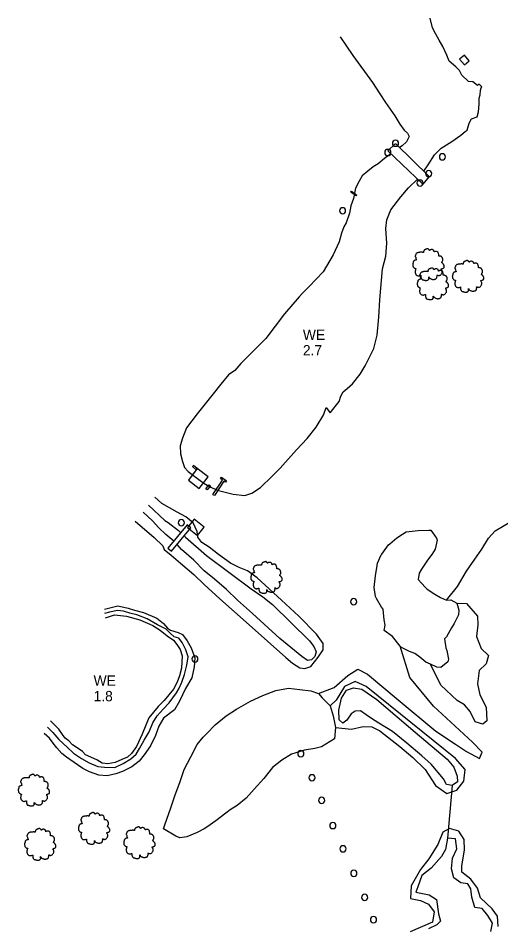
# Model space of a CAD drawing. Extents: x 2160437 to 2172832, y 205694 to 212444.
# Drawn here: x 2160980.2 to 2161214, y 212003.8 to 212443.6 of the extents above; entities that cross this region are included whole.
import ezdxf

# ---------------------------------------------------------------- set-up
doc = ezdxf.new("R2010")
doc.units = 0
for name, color, linetype in [('Default', 7, 'Continuous'), ('RD_EX_Bldg', 7, 'Continuous'), ('RD_EX_Bridge', 7, 'Continuous'), ('RD_EX_Dam', 7, 'Continuous'), ('RD_EX_H2O', 7, 'Continuous'), ('RD_EX_H2O_Pond', 7, 'Continuous'), ('RD_EX_H2O_txCode', 7, 'Continuous'), ('RD_EX_Misc', 7, 'Continuous'), ('RD_EX_Road_Post', 7, 'Continuous'), ('RD_EX_VEG', 7, 'Continuous'), ('RD_EX_VEG_ShrubLine', 7, 'Continuous'), ('RD_EX_VEG_TreeLine', 7, 'Continuous')]:
    doc.layers.add(name, color=color, linetype=linetype)

# ---------------------------------------------------------------- blocks, each defined once
blk = doc.blocks.new('POST')
at = {"layer": 'Default'}
for start, end in [(90, 270), (270, 90)]:
    blk.add_arc((0, 0), 0.0417, start, end, dxfattribs=at)
blk = doc.blocks.new('T2')
at = {"layer": 'RD_EX_VEG'}
for points in [[(0.05, 7.21), (-0.25, 7.24), (-0.57, 7.14), (-0.82, 7.04), (-1.05, 6.96), (-1.27, 6.86), (-1.57, 6.69), (-1.8, 6.49), (-1.92, 6.24), (-1.97, 6.01), (-2.02, 5.74), (-2.02, 5.56), (-2.15, 5.54), (-2.3, 5.56), (-2.55, 5.64), (-2.8, 5.64), (-3.05, 5.64), (-3.4, 5.61), (-3.75, 5.61), (-4.02, 5.56), (-4.35, 5.51), (-4.72, 5.39), (-5.07, 5.26), (-5.37, 5.01), (-5.62, 4.54), (-5.75, 4.19), (-5.9, 3.94), (-5.75, 3.49), (-5.57, 3.14), (-5.55, 2.94), (-5.47, 2.52), (-5.37, 2.29), (-5.25, 2.09), (-5.32, 2.07), (-5.7, 2.02), (-6, 1.92), (-6.42, 1.69), (-6.64, 1.47), (-6.74, 1.14), (-6.77, 0.79), (-6.87, 0.59), (-6.94, 0.32), (-6.97, 0.24), (-7.02, -0.08), (-6.92, -0.53), (-6.89, -0.88), (-6.77, -1.11), (-6.62, -1.28), (-6.44, -1.53), (-6.05, -1.76), (-5.72, -1.86), (-5.52, -1.88), (-5.7, -2.38), (-5.75, -2.73), (-5.87, -3.13), (-5.87, -3.21), (-5.92, -3.68), (-5.77, -4.01), (-5.7, -4.38), (-5.52, -4.61), (-5.25, -4.91), (-4.92, -5.13), (-4.42, -5.26), (-4.02, -5.23), (-3.45, -5.06), (-3.2, -4.98), (-3.22, -5.16), (-3.2, -5.53), (-3.2, -5.96), (-3.05, -6.28), (-2.95, -6.56), (-2.8, -6.81), (-2.47, -7.03), (-2.07, -7.11), (-1.65, -7.26), (-1.2, -7.33), (-0.7, -7.36), (-0.1, -7.21), (0.18, -7.08), (0.28, -6.91), (0.48, -6.53), (0.43, -6.31), (0.45, -5.71), (0.55, -5.88), (0.73, -6.23), (1.23, -6.53), (1.63, -6.71), (2.1, -6.86), (2.4, -6.93), (2.88, -6.86), (3.25, -6.78), (3.63, -6.66), (3.93, -6.38), (4.1, -6.11), (4.15, -5.83), (4.23, -5.46), (4.28, -5.28)], [(4.28, -5.28), (4.2, -5.11), (4.15, -4.86), (4.23, -4.88), (4.4, -4.93), (4.68, -5.06), (4.9, -5.13), (5.23, -5.11), (5.5, -5.01), (5.95, -4.73), (6.22, -4.26), (6.5, -3.86), (6.57, -3.53), (6.52, -3.31), (6.5, -2.81), (6.3, -2.56), (6.25, -2.43), (6.15, -2.03), (6.22, -1.98), (6.5, -1.93), (6.87, -1.81), (7.15, -1.68), (7.37, -1.51), (7.45, -1.28), (7.42, -0.88), (7.47, -0.48), (7.4, -0.33), (7.3, -0.18), (7.22, 0.02), (7.07, 0.17), (6.97, 0.32), (6.87, 0.42), (6.75, 0.57), (6.57, 0.69), (6.42, 0.74), (6.37, 0.89), (6.52, 1.09), (6.57, 1.19), (6.6, 1.42), (6.82, 1.77), (6.87, 2.17), (6.82, 2.59), (6.77, 2.87), (6.62, 3.14), (6.42, 3.39), (6.3, 3.56), (6.12, 3.69), (5.8, 3.81), (5.55, 3.86), (5.2, 3.86), (5, 3.91), (5.03, 3.96), (5.03, 4.11), (5.03, 4.39), (4.95, 4.84), (4.8, 5.34), (4.8, 5.36), (4.7, 5.61), (4.48, 5.81), (4.3, 5.91), (4.1, 6.04), (3.85, 6.06), (3.55, 6.06), (3.28, 6.01), (3.08, 5.91), (2.9, 5.79), (2.83, 5.94), (2.73, 6.24), (2.68, 6.39), (2.53, 6.56), (2.3, 6.76), (1.85, 6.89), (1.23, 6.81), (0.93, 6.61), (0.78, 6.44), (0.73, 6.56), (0.53, 6.76), (0.43, 6.94), (0.25, 7.06), (0.1, 7.16), (0, 7.21)]]:
    blk.add_spline(points, degree=3, dxfattribs=at)

msp = doc.modelspace()

# ---------------------------------------------------------------- linework, layer by layer
at = {"layer": 'RD_EX_Bldg'}
msp.add_lwpolyline([(2161062.22, 212196.87), (2161067.11, 212192.97), (2161070.28, 212196.96), (2161065.39, 212200.85)], close=True, dxfattribs=at)
at = {"layer": 'RD_EX_Bridge'}
for points in [[(2161163.05, 212382.66), (2161179.31, 212366.93), (2161176.17, 212363.18), (2161159.22, 212379.31), (2161159.22, 212379.31), (2161162.7, 212382.79), (2161162.7, 212382.79)], [(2161062.06, 212198.09), (2161052.68, 212186.83), (2161054.46, 212185.35), (2161063.84, 212196.61)]]:
    msp.add_lwpolyline(points, close=True, dxfattribs=at)
at = {"layer": 'RD_EX_Dam'}
msp.add_lwpolyline([(2161062.6, 212219.76), (2161067.87, 212215.76), (2161072.18, 212221.44), (2161066.91, 212225.44)], close=True, dxfattribs=at)
at = {"layer": 'RD_EX_H2O'}
for points in [[(2161043.36, 212207.73), (2161051.2, 212200.21), (2161052.82, 212199.3), (2161057.78, 212195.32), (2161058.9, 212194.3)], [(2161055.53, 212190.26), (2161051.73, 212193.51), (2161048.27, 212196.73), (2161045.23, 212199.99), (2161040.64, 212204.31)], [(2161060.61, 212192.73), (2161061.28, 212192.11), (2161071.32, 212183.28), (2161093.09, 212167.11), (2161098.73, 212163.2), (2161103.38, 212159.53), (2161121.23, 212141.87), (2161123.33, 212139.23), (2161124.52, 212136.55), (2161123.89, 212134.26), (2161122.32, 212132.78), (2161120.34, 212132.43), (2161117.55, 212134.39), (2161106.89, 212143.12), (2161093.65, 212155.25), (2161086.34, 212161.6), (2161081.04, 212166.78), (2161075.3, 212171.87), (2161070.29, 212175.88), (2161065.23, 212180.94), (2161059.35, 212186.24), (2161057.15, 212188.58)], [(2161190.33, 212071.86), (2161188.1, 212046.38)], [(2161209.14, 212001.04), (2161209.92, 212005.12), (2161207.7, 212008.85), (2161204.94, 212012.21), (2161201.32, 212012.66), (2161199.92, 212017.81), (2161199.5, 212021.82), (2161198.01, 212024.15), (2161194.51, 212024.72), (2161191.16, 212027.16), (2161190.02, 212031.44), (2161190.51, 212036.6), (2161192.71, 212041.08), (2161191.97, 212045.96), (2161188.1, 212046.38), (2161187.14, 212040.79), (2161185.17, 212037.4), (2161180.19, 212031.78), (2161175.67, 212028.24), (2161173.8, 212022.78), (2161172.79, 212020.11), (2161179.3, 212018.81), (2161182.79, 212016.56), (2161183.84, 212009.72), (2161184.72, 212006.05), (2161182.9, 212004.27), (2161178.89, 212002.44)]]:
    msp.add_lwpolyline(points, dxfattribs=at)
msp.add_lwpolyline([(2161148.81, 212106.09), (2161145.97, 212108.01), (2161143.42, 212107.87), (2161141.41, 212106.63), (2161139.42, 212103.51), (2161137.46, 212102), (2161135.62, 212103.61), (2161135.54, 212108.31), (2161136.77, 212114.15), (2161139.2, 212118.05), (2161142.64, 212119.19), (2161146.68, 212118.58), (2161153.95, 212113.55), (2161172.46, 212097.67), (2161188, 212084.55), (2161191.2, 212080.7), (2161192.79, 212076.28), (2161192.95, 212073.63), (2161190.33, 212071.86), (2161187.59, 212072.26), (2161186.23, 212075.02), (2161180.18, 212082.19), (2161175.74, 212086.25), (2161168.36, 212092.32), (2161161.53, 212098.01), (2161154.81, 212102.1), (2161151.33, 212104.37)], close=True, dxfattribs=at)
at = {"layer": 'RD_EX_H2O_Pond'}
for points in [[(2161176.62, 212369.54), (2161178.77, 212372.49), (2161181.9, 212377.35), (2161185.09, 212380.57), (2161190.22, 212383.91), (2161194.58, 212386.89), (2161196.68, 212388.63), (2161197.73, 212389.31), (2161198.67, 212392.71), (2161199.76, 212394.82), (2161202.45, 212395.77), (2161203.09, 212398.26), (2161203.54, 212402), (2161203.51, 212404.82), (2161203.93, 212406.39), (2161204.19, 212408.74), (2161204.44, 212409.87), (2161204.71, 212410.27), (2161203.51, 212411.59), (2161202.6, 212411.05), (2161200.33, 212412.74), (2161198.22, 212412.88), (2161195.06, 212416), (2161193.98, 212418.22), (2161192.12, 212419.99), (2161189, 212422.82), (2161187.81, 212425.62), (2161185.92, 212429.83), (2161184.08, 212432.92), (2161182.46, 212435.91), (2161180.92, 212438.98), (2161179.81, 212443.62)], [(2161136.11, 212434.61), (2161142.27, 212425.54), (2161151.86, 212412.46), (2161155.32, 212406.93), (2161158.11, 212402.8), (2161162.69, 212396.36), (2161165.08, 212392.23), (2161167.17, 212389.32), (2161168.72, 212387.87), (2161169.51, 212386.23), (2161168.34, 212383.64), (2161166.14, 212381.8), (2161164.89, 212380.89)], [(2161160.72, 212377.87), (2161157.61, 212375.62), (2161154.47, 212373.02), (2161152.08, 212371.58), (2161149.57, 212369.56), (2161146.72, 212367.29), (2161145.34, 212364.62), (2161143.57, 212361.22), (2161142.56, 212356.24), (2161141.37, 212352.67), (2161140.67, 212349.14), (2161139.05, 212344.4), (2161137.86, 212342.54), (2161136.84, 212339.41), (2161135.6, 212335.19), (2161132.83, 212329.01), (2161127.97, 212320.65), (2161121.06, 212313.62), (2161117.88, 212310.45), (2161116.26, 212308.52), (2161109.2, 212300.35), (2161100.06, 212288.48), (2161088, 212276.35), (2161085.05, 212272.9), (2161081.98, 212270.73), (2161078.35, 212266.3), (2161074.63, 212261.65), (2161066.85, 212251.89), (2161061.7, 212245.13), (2161059.7, 212240.13), (2161058.72, 212236.43), (2161058.78, 212232.47), (2161059.84, 212228.75), (2161060.81, 212225.91), (2161062.54, 212223.97), (2161065.67, 212221.48), (2161069.65, 212218.58), (2161072.98, 212216.6), (2161077.14, 212214.72), (2161084.3, 212212.96), (2161090.02, 212212.3), (2161093.37, 212213.5), (2161097.5, 212216.15), (2161103.23, 212221.66), (2161107.04, 212225.52), (2161114.93, 212234.39), (2161120.12, 212239.91), (2161124.52, 212245.48), (2161128.21, 212251.56), (2161128.18, 212251.75), (2161129.32, 212254.97), (2161130.15, 212253.87), (2161131.24, 212252.39), (2161135.66, 212257.86), (2161136.46, 212260.53), (2161137.66, 212262.54), (2161139.54, 212264.26), (2161142.19, 212266.47), (2161145.8, 212271.12), (2161148.21, 212275.21), (2161152.51, 212283.63), (2161154.1, 212290.03), (2161154.83, 212298.73), (2161155.42, 212307.17), (2161156.65, 212322.24), (2161158.21, 212328.23), (2161158.68, 212334.58), (2161158.2, 212341.69), (2161158.75, 212345.98), (2161160.68, 212350.69), (2161165.55, 212356.97), (2161169.18, 212361.35), (2161173.64, 212365.58)], [(2161022.5, 212153.13), (2161026.77, 212154.49), (2161032.69, 212153.89), (2161039.11, 212152.09), (2161045.47, 212149.38), (2161048.94, 212147.08), (2161052.36, 212144.35), (2161055.38, 212142.26), (2161057.03, 212140.21), (2161058.63, 212137.66), (2161059.6, 212134.7), (2161059.23, 212128.65), (2161058.38, 212125.04), (2161057.19, 212121.9), (2161055.44, 212118.55), (2161050.83, 212113.09), (2161047.92, 212110.12), (2161043.46, 212104.68), (2161040.22, 212096.71), (2161037.44, 212090.7), (2161035.09, 212087.36), (2161033.1, 212085.63), (2161030.35, 212084.42), (2161027.13, 212082.95), (2161023.61, 212082.26), (2161020.93, 212082.61), (2161018.26, 212084.25), (2161012.83, 212086.77), (2161011.33, 212088.37), (2161008.83, 212090.14), (2161006.51, 212091.54), (2161004.69, 212093.52), (2161002.92, 212094.81), (2161001.57, 212096.61), (2160999.9, 212099.13), (2160997.88, 212101), (2160995.88, 212103.21)]]:
    msp.add_lwpolyline(points, dxfattribs=at)
at = {"layer": 'RD_EX_Misc'}
for points in [[(2161196.31, 212425.69), (2161194.02, 212423.72), (2161196.38, 212420.97), (2161198.67, 212422.95)], [(2161141.63, 212359.83), (2161144.16, 212357.91), (2161143.83, 212357.47), (2161141.29, 212359.39)], [(2161066.91, 212225.44), (2161065.04, 212226.96), (2161064.54, 212226.34), (2161066.41, 212224.82)], [(2161071.01, 212215.64), (2161072.57, 212217.56), (2161073.27, 212216.99), (2161071.71, 212215.07)]]:
    msp.add_lwpolyline(points, close=True, dxfattribs=at)
msp.add_lwpolyline([(2161074.45, 212212.77), (2161079.13, 212219.83), (2161078.13, 212220.57), (2161078.67, 212221.25), (2161081.13, 212219.53), (2161080.53, 212218.85), (2161079.77, 212219.34), (2161075.22, 212212.36), (2161074.43, 212212.72)], dxfattribs=at)
at = {"layer": 'RD_EX_VEG_ShrubLine'}
for points in [[(2161036.86, 212199.83), (2161046.11, 212191.98), (2161050.32, 212187.9), (2161050.84, 212186.19), (2161054.22, 212183.41), (2161058.81, 212179.63), (2161065.25, 212174.1), (2161070.29, 212169.3), (2161077.85, 212162.29), (2161092.08, 212149.74), (2161109.75, 212133.78), (2161113.05, 212131.04), (2161116.54, 212128.85), (2161119.05, 212128.55), (2161121.97, 212129.46), (2161125.52, 212134.02), (2161127.92, 212137.59), (2161127.95, 212140.67), (2161124.6, 212145.23), (2161116.14, 212153.84), (2161107.67, 212161.61), (2161095.88, 212172.45), (2161091.29, 212175.92), (2161087.17, 212177.49), (2161082.96, 212179.57), (2161077.23, 212183.73), (2161072.73, 212187.36), (2161069.14, 212189.65), (2161067.17, 212192.2), (2161066.84, 212194.92), (2161064.91, 212199.15), (2161061.41, 212202.04), (2161057.14, 212204.24), (2161049.74, 212208.48), (2161046.35, 212211.61)], [(2161187.59, 212161.65), (2161192.98, 212168.18), (2161197.27, 212175.62), (2161201.41, 212181.57), (2161204.82, 212186.28), (2161207.99, 212191.74), (2161211.16, 212195.28), (2161226.97, 212204.63)], [(2161022.04, 212157.3), (2161028.49, 212158.81), (2161033.42, 212157.68), (2161036.49, 212156.72), (2161040.81, 212155.6), (2161047.29, 212152.96), (2161050.58, 212150.39), (2161052.58, 212148.1), (2161054.04, 212147.15), (2161057.6, 212145.94), (2161059.72, 212145.07), (2161062.1, 212141.88), (2161063.99, 212138.59), (2161065.67, 212133.72), (2161065.38, 212129.31), (2161064.34, 212124.08), (2161061.29, 212118.8), (2161058.34, 212112.67), (2161055.83, 212108.48), (2161050.56, 212104.44), (2161048.36, 212100.61), (2161046.65, 212096.14), (2161044.29, 212091.13), (2161041.14, 212086.65), (2161038.77, 212083.65), (2161035.2, 212080.89), (2161030.67, 212078.69), (2161027.51, 212077.51), (2161023.35, 212076.5), (2161019.31, 212076.92), (2161014.69, 212078.48), (2161011.47, 212080.06), (2161007.25, 212082.95), (2161003.6, 212085.5), (2161001.39, 212087.4), (2160998.92, 212090.11), (2160997.09, 212092.42), (2160995.35, 212094.71), (2160992.76, 212097.04)], [(2161192.72, 212160.14), (2161197.33, 212159.96), (2161202.64, 212153.91), (2161202.83, 212149.71), (2161202.19, 212144.09), (2161204.36, 212138.24), (2161207.98, 212134.86), (2161206.79, 212130.71), (2161203.47, 212127.58), (2161202.7, 212121.04), (2161203.73, 212115.76), (2161206.8, 212109.74), (2161207.21, 212103.24), (2161205.32, 212101.49), (2161201.45, 212102.66), (2161199.06, 212107.74), (2161196.41, 212110.97), (2161192.83, 212113.05), (2161184.85, 212120.37), (2161179.95, 212130.66)], [(2160994.33, 212100.18), (2160997.02, 212097.57), (2160999.88, 212094.1), (2161003.84, 212090.43), (2161007.02, 212087.55), (2161010.92, 212084.85), (2161014.54, 212082.89), (2161018.78, 212081.06), (2161022.01, 212080.64), (2161026.98, 212080.56), (2161031.07, 212082.44), (2161034.77, 212084.73), (2161037.25, 212087.08), (2161039, 212089.73), (2161041.23, 212093.76), (2161043.56, 212097.8), (2161045.38, 212102.16), (2161047.43, 212105.54), (2161050.34, 212108.82), (2161053.38, 212111.82), (2161056.79, 212116.67), (2161057.96, 212118.69), (2161059.39, 212121.89), (2161060.81, 212125.68), (2161061.95, 212130.17), (2161062.53, 212134.22), (2161061.43, 212137.52), (2161059.56, 212141.2), (2161057.98, 212143.2), (2161055.78, 212143.9), (2161053.74, 212145.61), (2161051.81, 212147.55), (2161047.74, 212149.68), (2161042.66, 212152.65), (2161037.61, 212154.59), (2161034.2, 212155.32), (2161031.14, 212156.36), (2161028.35, 212156.7), (2161024.47, 212155.88), (2161021.97, 212155.22)], [(2161125.69, 212116.43), (2161133.23, 212119.38), (2161139.9, 212125.17), (2161144.67, 212128.16), (2161149.42, 212125.72), (2161164.18, 212113.3), (2161182.55, 212098.21), (2161191.97, 212091.91), (2161197.26, 212088.24), (2161203.6, 212084.97), (2161204.97, 212088), (2161200.3, 212092.78), (2161181.4, 212110.26), (2161169.81, 212124.19), (2161165.18, 212139.39)], [(2161133.84, 212099.88), (2161141.65, 212099.09), (2161147.26, 212100.49), (2161151.52, 212100.3), (2161155.42, 212098.3), (2161164.99, 212090.66), (2161171.31, 212085.43), (2161177.27, 212079.66), (2161182.27, 212071.89), (2161187.8, 212068), (2161192.68, 212069.55), (2161196.05, 212073.94), (2161196.66, 212079.51), (2161192.02, 212084.97), (2161165.4, 212106.41), (2161148.81, 212119.77), (2161143.47, 212122.19), (2161138.3, 212119.84), (2161134.25, 212113.22)], [(2161134.25, 212113.22), (2161131.31, 212110.41)], [(2161212.64, 212003.55), (2161212.35, 212008.55), (2161209.8, 212012.13), (2161204.12, 212017.49), (2161202.62, 212022.1), (2161199.48, 212026.42), (2161195.1, 212029.8), (2161195.03, 212032.72), (2161196.43, 212040.66), (2161196.24, 212045.61), (2161193.67, 212049.67), (2161189.09, 212051.05), (2161185.94, 212049.23), (2161183.48, 212043.28), (2161179.07, 212036.36), (2161175.07, 212031.1), (2161170.6, 212023.28), (2161170.13, 212017.12), (2161174.99, 212016.08), (2161178.97, 212014.4), (2161181.67, 212010.63), (2161180.82, 212005.68), (2161170.09, 212000.93)]]:
    msp.add_lwpolyline(points, dxfattribs=at)
at = {"layer": 'RD_EX_VEG_TreeLine'}
for points in [[(2161152.68, 212167.85), (2161153.3, 212173.42), (2161154.09, 212178.5), (2161154.2, 212179.5), (2161156, 212183.6), (2161156.27, 212183.95), (2161159.57, 212188.42), (2161160.14, 212188.91), (2161163.63, 212191.9), (2161166.35, 212193.68), (2161168.13, 212194.67), (2161169.58, 212194.94), (2161173.86, 212195.43), (2161179.14, 212195.59), (2161180.02, 212195.6), (2161182.84, 212191.6), (2161183.13, 212190.71), (2161182.16, 212186.41), (2161180.52, 212183.79), (2161178.52, 212181.05), (2161175.46, 212176.59), (2161174.33, 212174.73), (2161173.92, 212171.66), (2161177.33, 212167.92), (2161178.25, 212166.93), (2161182.04, 212164.57), (2161184.7, 212162.95), (2161187.59, 212161.65), (2161189.68, 212161.86), (2161192.72, 212160.14), (2161193.6, 212156.84), (2161193.38, 212154.56), (2161191.33, 212150.28), (2161190.09, 212148.18), (2161187.64, 212143.79), (2161186.68, 212142.83), (2161187.32, 212138.61), (2161187.84, 212137.21), (2161188.69, 212133.07), (2161188.24, 212131.71), (2161184.86, 212128.96), (2161184.86, 212128.96), (2161183, 212129.22), (2161179.95, 212130.66), (2161177.7, 212131.53), (2161174.66, 212134.01), (2161172.26, 212135.73), (2161169.67, 212136.78), (2161165.92, 212138.71), (2161165.18, 212139.39), (2161161.52, 212143.95), (2161157.39, 212146.86), (2161157.9, 212149.52), (2161157.42, 212152.17), (2161156.92, 212157.32), (2161156.22, 212158.21), (2161153.67, 212162.44), (2161153.24, 212163.39)], [(2161051.23, 212052.75), (2161054.07, 212061.08), (2161056.02, 212066.91), (2161058.68, 212073.81), (2161060.59, 212079.55), (2161063.84, 212085.72), (2161066.92, 212091.74), (2161069.76, 212095.2), (2161071.48, 212096.97), (2161075.62, 212101.23), (2161080.97, 212105.64), (2161085.9, 212108.85), (2161092.64, 212112.75), (2161098.63, 212115.48), (2161105.01, 212117.8), (2161105.01, 212117.8), (2161111.1, 212118.98), (2161116.6, 212118.34), (2161121.96, 212117.65), (2161125.69, 212116.43), (2161127.42, 212114.37), (2161131.31, 212110.41), (2161132.81, 212105.56), (2161133.84, 212099.88), (2161133.43, 212094.39), (2161127.16, 212090.51), (2161123.93, 212089.78), (2161118.91, 212088.92), (2161112.52, 212087.07), (2161107.95, 212084.16), (2161103.32, 212080.58), (2161099.14, 212075.18), (2161094.52, 212070.09), (2161090.54, 212065.64), (2161086.28, 212062.13), (2161082.87, 212059.97), (2161080.71, 212058.51), (2161075.89, 212054.79), (2161071.48, 212051.69), (2161070.19, 212050.88), (2161066.91, 212049.01), (2161061.93, 212046.98), (2161058.56, 212046.42), (2161056.49, 212047.24), (2161050.6, 212050.84)]]:
    msp.add_lwpolyline(points, close=True, dxfattribs=at)

# ---------------------------------------------------------------- block references
at = {"layer": 'RD_EX_Road_Post', "xscale": 36, "yscale": 36}
for p in [(2161162.94, 212383.02), (2161159.23, 212378.53), (2161185.68, 212376.42), (2161179.04, 212368.28), (2161174.82, 212363.69), (2161137.29, 212350.29), (2161059.17, 212199.15), (2161142.66, 212160.88), (2161065.76, 212133.16), (2161117.09, 212087.29), (2161122.49, 212075.58), (2161127.16, 212064.61), (2161132.59, 212052.43), (2161137.5, 212041.15), (2161142.77, 212029.27), (2161148.04, 212017.65), (2161152.28, 212006.87)]:
    msp.add_blockref('POST', p, dxfattribs=at)
at = {"layer": 'RD_EX_VEG', "xscale": 1.0499999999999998, "yscale": 1.0499999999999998}
for p in [(2161178.64, 212324.28), (2161197.84, 212318.6), (2161180.79, 212314.97), (2161100.17, 212172.72), (2160987.55, 212069.66), (2161016.69, 212051.14), (2160990.59, 212043.39), (2161038.67, 212044.2)]:
    msp.add_blockref('T2', p, dxfattribs=at)

# ---------------------------------------------------------------- texts
at = {"layer": 'RD_EX_H2O_txCode'}
for s, p in [('WE', (2161118.08, 212287.72)), ('2.7', (2161118.08, 212280.22)), ('WE', (2161016.71, 212120.16)), ('1.8', (2161016.71, 212112.66))]:
    msp.add_text(s, height=5, dxfattribs=at).set_placement(p)

doc.saveas('drawing.dxf')
